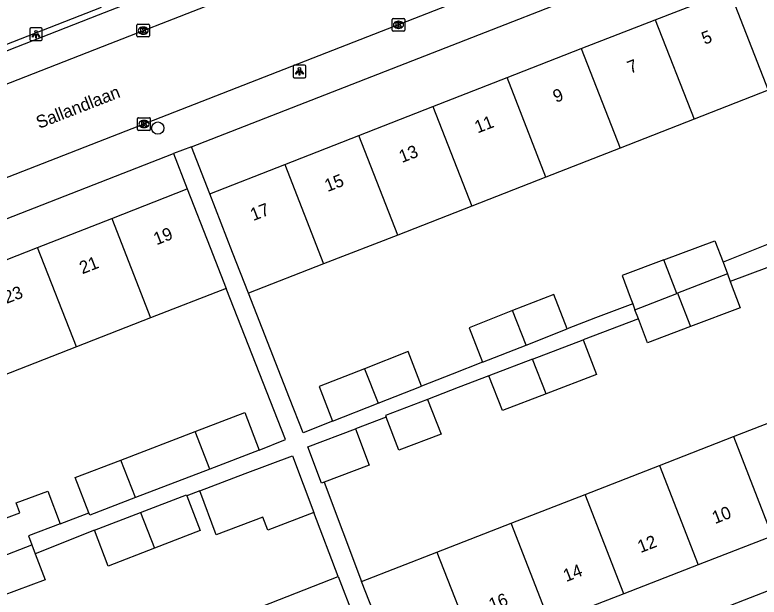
# Model space of a CAD drawing. Extents: x 159689 to 160786, y 387323 to 388339.
# Drawn here: x 160126.1 to 160185.1, y 387656.8 to 387702.9 of the extents above; entities that cross this region are included whole.
import ezdxf

# ---------------------------------------------------------------- set-up
doc = ezdxf.new("R2010")
doc.units = 0
for name, color, linetype in [('IMGEO_Boom', 7, 'Continuous'), ('IMGEO_Kolk', 7, 'Continuous'), ('IMGEO_Lichtpunt', 7, 'Continuous'), ('IMGEO_Openbare_ruimte_label', 7, 'Continuous'), ('IMGEO_Pand', 7, 'Continuous'), ('IMGEO_Pand_nummerreeks', 7, 'Continuous'), ('IMGEO_Rijbaan_lokaal_open', 7, 'Continuous'), ('IMGEO_Voetpad_open', 7, 'Continuous')]:
    doc.layers.add(name, color=color, linetype=linetype)

msp = doc.modelspace()

# ---------------------------------------------------------------- linework, layer by layer
at = {"layer": 'IMGEO_Boom'}
msp.add_circle((160137.452, 387693.936), 0.489, dxfattribs=at)
at = {"layer": 'IMGEO_Kolk'}
for p, q in [((160156.009, 387701.692), (160156.009, 387702.544)), ((160156.084, 387702.618), (160156.936, 387702.618)), ((160157.01, 387702.544), (160157.01, 387701.692)), ((160135.799, 387701.233), (160135.799, 387702.085)), ((160135.874, 387702.159), (160136.726, 387702.159)), ((160136.287, 387701.939), (160136.312, 387701.939)), ((160136.8, 387702.085), (160136.8, 387701.233)), ((160156.497, 387702.398), (160156.522, 387702.398)), ((160136.31, 387701.379), (160136.285, 387701.379)), ((160156.936, 387701.618), (160156.084, 387701.618)), ((160156.52, 387701.838), (160156.495, 387701.838)), ((160136.726, 387701.159), (160135.874, 387701.159)), ((160135.857, 387693.834), (160135.857, 387694.686)), ((160135.932, 387694.76), (160136.784, 387694.76)), ((160136.345, 387694.54), (160136.37, 387694.54)), ((160136.858, 387694.686), (160136.858, 387693.834)), ((160136.784, 387693.76), (160135.932, 387693.76)), ((160136.368, 387693.98), (160136.343, 387693.98))]:
    msp.add_line(p, q, dxfattribs=at)
for points in [[(160156.009, 387701.692), (160156.009, 387702.544)], [(160156.084, 387702.618), (160156.936, 387702.618)], [(160157.01, 387702.544), (160157.01, 387701.692)], [(160135.799, 387701.233), (160135.799, 387702.085)], [(160135.874, 387702.159), (160136.726, 387702.159)], [(160136.8, 387702.085), (160136.8, 387701.233)], [(160156.33, 387702.318), (160156.453, 387702.318), (160156.453, 387702.167), (160156.583, 387702.318), (160156.747, 387702.318), (160156.601, 387702.167), (160156.754, 387701.918), (160156.602, 387701.918), (160156.517, 387702.082), (160156.453, 387702.015), (160156.453, 387701.918), (160156.33, 387701.918), (160156.33, 387702.318)], [(160136.12, 387701.859), (160136.243, 387701.859), (160136.243, 387701.708), (160136.373, 387701.859), (160136.537, 387701.859), (160136.391, 387701.708), (160136.544, 387701.459), (160136.392, 387701.459), (160136.307, 387701.623), (160136.243, 387701.556), (160136.243, 387701.459), (160136.12, 387701.459), (160136.12, 387701.859)], [(160156.936, 387701.618), (160156.084, 387701.618)], [(160136.726, 387701.159), (160135.874, 387701.159)], [(160135.857, 387693.834), (160135.857, 387694.686)], [(160135.932, 387694.76), (160136.784, 387694.76)], [(160136.178, 387694.46), (160136.301, 387694.46), (160136.301, 387694.309), (160136.431, 387694.46), (160136.595, 387694.46), (160136.449, 387694.309), (160136.602, 387694.06), (160136.45, 387694.06), (160136.365, 387694.224), (160136.301, 387694.157), (160136.301, 387694.06), (160136.178, 387694.06), (160136.178, 387694.46)], [(160136.858, 387694.686), (160136.858, 387693.834)], [(160136.784, 387693.76), (160135.932, 387693.76)]]:
    msp.add_lwpolyline(points, dxfattribs=at)
for centre, start, end in [((160156.086, 387702.542), 91.55205, 178.44795), ((160156.086, 387702.542), 91.55205, 178.44795), ((160156.934, 387702.542), 1.55205, 88.44795), ((160156.934, 387702.542), 1.55205, 88.44795), ((160135.876, 387702.083), 91.55205, 178.44795), ((160135.876, 387702.083), 91.55205, 178.44795), ((160136.724, 387702.083), 1.55205, 88.44795), ((160136.724, 387702.083), 1.55205, 88.44795), ((160156.086, 387701.694), 181.55205, 268.44795), ((160156.086, 387701.694), 181.55205, 268.44795), ((160156.934, 387701.694), 271.55205, 358.44795), ((160156.934, 387701.694), 271.55205, 358.44795), ((160135.876, 387701.235), 181.55205, 268.44795), ((160135.876, 387701.235), 181.55205, 268.44795), ((160136.724, 387701.235), 271.55205, 358.44795), ((160136.724, 387701.235), 271.55205, 358.44795), ((160135.934, 387694.684), 91.55205, 178.44795), ((160135.934, 387694.684), 91.55205, 178.44795), ((160136.782, 387694.684), 1.55205, 88.44795), ((160136.782, 387694.684), 1.55205, 88.44795), ((160135.934, 387693.836), 181.55205, 268.44795), ((160135.934, 387693.836), 181.55205, 268.44795), ((160136.782, 387693.836), 271.55205, 358.44795), ((160136.782, 387693.836), 271.55205, 358.44795)]:
    msp.add_arc(centre, 0.0765, start, end, dxfattribs=at)
for centre, major_axis, ratio, start_param, end_param in [((160136.286, 387701.659), (-0.387, 0.002), 0.722429, 4.712389, 7.853982), ((160136.311, 387701.659), (-0.39, 0.002), 0.717154, 1.570796, 4.712389), ((160156.496, 387702.118), (-0.387, 0.002), 0.722429, 4.712389, 7.853982), ((160156.521, 387702.118), (-0.39, 0.002), 0.717154, 1.570796, 4.712389), ((160136.344, 387694.26), (-0.387, 0.002), 0.722429, 4.712389, 7.853982), ((160136.369, 387694.26), (-0.39, 0.002), 0.717154, 1.570796, 4.712389)]:
    msp.add_ellipse(centre, major_axis=major_axis, ratio=ratio, start_param=start_param, end_param=end_param, dxfattribs=at)
at = {"layer": 'IMGEO_Lichtpunt'}
for p, q in [((160127.31, 387701.774), (160127.31, 387700.967)), ((160127.31, 387701.774), (160127.31, 387700.967)), ((160128.212, 387701.869), (160127.404, 387701.869)), ((160128.212, 387701.869), (160127.404, 387701.869)), ((160128.306, 387700.967), (160128.306, 387701.774)), ((160128.306, 387700.967), (160128.306, 387701.774)), ((160127.404, 387700.873), (160128.212, 387700.873)), ((160127.404, 387700.873), (160128.212, 387700.873)), ((160148.168, 387698.832), (160148.168, 387698.025)), ((160148.168, 387698.832), (160148.168, 387698.025)), ((160149.07, 387698.927), (160148.262, 387698.927)), ((160149.07, 387698.927), (160148.262, 387698.927)), ((160149.164, 387698.025), (160149.164, 387698.832)), ((160149.164, 387698.025), (160149.164, 387698.832)), ((160148.262, 387697.931), (160149.07, 387697.931)), ((160148.262, 387697.931), (160149.07, 387697.931))]:
    msp.add_line(p, q, dxfattribs=at)
for points in [[(160127.684, 387701.438), (160127.723, 387701.41), (160127.535, 387701.148), (160127.497, 387701.175), (160127.684, 387701.438)], [(160127.786, 387701.39), (160127.833, 387701.39), (160127.833, 387701.068), (160127.786, 387701.068), (160127.786, 387701.39)], [(160127.896, 387701.41), (160127.934, 387701.437), (160128.121, 387701.175), (160128.082, 387701.147), (160127.896, 387701.41)], [(160148.542, 387698.496), (160148.581, 387698.468), (160148.393, 387698.206), (160148.355, 387698.233), (160148.542, 387698.496)], [(160148.644, 387698.448), (160148.691, 387698.448), (160148.691, 387698.126), (160148.644, 387698.126), (160148.644, 387698.448)], [(160148.754, 387698.468), (160148.792, 387698.495), (160148.979, 387698.233), (160148.94, 387698.205), (160148.754, 387698.468)]]:
    msp.add_lwpolyline(points, dxfattribs=at)
for centre in [(160127.809, 387701.572), (160148.667, 387698.63)]:
    msp.add_circle(centre, 0.0994, dxfattribs=at)
for centre, start, end in [((160127.404, 387701.774), 90, 180), ((160127.404, 387701.774), 90, 180), ((160128.212, 387701.774), 0, 90), ((160128.212, 387701.774), 0, 90), ((160127.404, 387700.967), 180, 270), ((160127.404, 387700.967), 180, 270), ((160128.212, 387700.967), 270, 0), ((160128.212, 387700.967), 270, 360), ((160148.262, 387698.832), 90, 180), ((160148.262, 387698.832), 90, 180), ((160149.07, 387698.832), 0, 90), ((160149.07, 387698.832), 0, 90), ((160148.262, 387698.025), 180, 270), ((160148.262, 387698.025), 180, 270), ((160149.07, 387698.025), 270, 0), ((160149.07, 387698.025), 270, 360)]:
    msp.add_arc(centre, 0.0946, start, end, dxfattribs=at)
at = {"layer": 'IMGEO_Pand'}
for points in [[(160176.842, 387702.524), (160182.71, 387704.816)], [(160182.71, 387704.816), (160185.791, 387696.929)], [(160170.974, 387700.232), (160176.842, 387702.524)], [(160176.842, 387702.524), (160179.923, 387694.636)], [(160165.105, 387697.939), (160170.974, 387700.232)], [(160170.974, 387700.232), (160174.055, 387692.344)], [(160159.236, 387695.647), (160165.105, 387697.939)], [(160168.186, 387690.052), (160165.105, 387697.939)], [(160185.791, 387696.929), (160179.923, 387694.636)], [(160153.368, 387693.354), (160159.236, 387695.647)], [(160159.236, 387695.647), (160162.318, 387687.759)], [(160179.923, 387694.636), (160174.055, 387692.344)], [(160147.5, 387691.062), (160153.368, 387693.354)], [(160156.45, 387685.467), (160153.368, 387693.354)], [(160174.055, 387692.344), (160168.186, 387690.052)], [(160141.561, 387688.742), (160147.5, 387691.062)], [(160147.5, 387691.062), (160150.581, 387683.175)], [(160168.186, 387690.052), (160162.318, 387687.759)], [(160133.801, 387686.785), (160139.782, 387689.124)], [(160139.782, 387689.124), (160141.603, 387684.468), (160142.863, 387681.246)], [(160144.642, 387680.855), (160143.38, 387684.085), (160141.561, 387688.742)], [(160162.318, 387687.759), (160156.45, 387685.467)], [(160127.934, 387684.49), (160133.801, 387686.785)], [(160133.801, 387686.785), (160136.882, 387678.907)], [(160156.45, 387685.467), (160150.581, 387683.175)], [(160177.509, 387683.493), (160181.572, 387685.015), (160182.211, 387683.308)], [(160122.067, 387682.196), (160127.934, 387684.49)], [(160131.015, 387676.612), (160127.934, 387684.49)], [(160150.581, 387683.175), (160144.642, 387680.855)], [(160177.509, 387683.493), (160174.223, 387682.263), (160174.861, 387680.558), (160175.065, 387680.013)], [(160178.545, 387680.841), (160177.509, 387683.493)], [(160182.211, 387683.308), (160182.55, 387682.401)], [(160182.55, 387682.401), (160178.609, 387680.865)], [(160182.55, 387682.401), (160182.781, 387681.784)], [(160182.781, 387681.784), (160183.564, 387679.695), (160179.638, 387678.225)], [(160142.863, 387681.246), (160136.882, 387678.907)], [(160169.874, 387678.036), (160168.8, 387680.767), (160165.549, 387679.489)], [(160175.238, 387679.552), (160178.545, 387680.841)], [(160178.545, 387680.841), (160178.609, 387680.865)], [(160178.609, 387680.865), (160179.638, 387678.225)], [(160175.065, 387680.013), (160175.238, 387679.552)], [(160175.512, 387678.821), (160175.238, 387679.552)], [(160165.549, 387679.489), (160162.109, 387678.13), (160163.175, 387675.402)], [(160166.617, 387676.755), (160165.549, 387679.489)], [(160136.882, 387678.907), (160131.015, 387676.612)], [(160179.638, 387678.225), (160176.215, 387676.943), (160175.512, 387678.821)], [(160166.617, 387676.755), (160169.874, 387678.036)], [(160131.015, 387676.612), (160125.148, 387674.318)], [(160163.175, 387675.402), (160166.617, 387676.755)], [(160167.122, 387675.641), (160171.128, 387677.179)], [(160171.128, 387677.179), (160172.184, 387674.429), (160168.191, 387672.896)], [(160158.335, 387673.499), (160157.265, 387676.238), (160153.822, 387674.877)], [(160167.122, 387675.641), (160163.67, 387674.315)], [(160168.191, 387672.896), (160167.122, 387675.641)], [(160153.822, 387674.877), (160150.219, 387673.46), (160151.293, 387670.729)], [(160153.822, 387674.877), (160154.89, 387672.144)], [(160168.191, 387672.896), (160164.734, 387671.582), (160163.67, 387674.315)], [(160154.89, 387672.144), (160158.335, 387673.499)], [(160151.293, 387670.729), (160154.89, 387672.144)], [(160158.814, 387672.451), (160155.493, 387671.175), (160155.54, 387671.052)], [(160158.814, 387672.451), (160159.888, 387669.694), (160156.549, 387668.425), (160155.54, 387671.052)], [(160140.405, 387669.899), (160144.335, 387671.411), (160145.477, 387668.442)], [(160183.038, 387669.499), (160188.908, 387671.786)], [(160150.632, 387665.888), (160150.412, 387665.805), (160149.325, 387668.695), (160153.109, 387670.118)], [(160153.109, 387670.118), (160154.196, 387667.228), (160150.632, 387665.888)], [(160134.525, 387667.638), (160140.405, 387669.899)], [(160141.564, 387666.936), (160140.405, 387669.899)], [(160177.167, 387667.212), (160183.038, 387669.499)], [(160183.038, 387669.499), (160186.104, 387661.629)], [(160145.477, 387668.442), (160141.564, 387666.936)], [(160140.771, 387665.221), (160144.372, 387666.578), (160148.108, 387667.986), (160149.805, 387663.479)], [(160131.989, 387663.47), (160130.919, 387666.251), (160134.525, 387667.638)], [(160135.683, 387664.675), (160134.525, 387667.638)], [(160171.297, 387664.925), (160177.167, 387667.212)], [(160177.167, 387667.212), (160180.233, 387659.342)], [(160141.564, 387666.936), (160135.683, 387664.675)], [(160123.124, 387662.201), (160126.532, 387663.477), (160126.244, 387664.246), (160128.749, 387665.183), (160129.717, 387662.597)], [(160136.087, 387663.498), (160139.715, 387664.899), (160139.744, 387664.824)], [(160139.744, 387664.824), (160140.81, 387662.066), (160137.19, 387660.668)], [(160149.805, 387663.479), (160146.153, 387662.104), (160145.772, 387663.116), (160142.086, 387661.728), (160140.771, 387665.221)], [(160165.427, 387662.639), (160171.297, 387664.925)], [(160174.363, 387657.056), (160171.297, 387664.925)], [(160135.683, 387664.675), (160132.061, 387663.282), (160131.989, 387663.47)], [(160132.429, 387662.085), (160136.087, 387663.498)], [(160136.087, 387663.498), (160137.19, 387660.668)], [(160129.717, 387662.597), (160127.221, 387661.637), (160127.481, 387660.943)], [(160159.557, 387660.352), (160165.427, 387662.639)], [(160168.493, 387654.769), (160165.427, 387662.639)], [(160137.19, 387660.668), (160133.523, 387659.251), (160132.429, 387662.085)], [(160186.104, 387661.629), (160180.233, 387659.342)], [(160124.127, 387659.637), (160127.481, 387660.943)], [(160127.481, 387660.943), (160127.751, 387660.222)], [(160127.751, 387660.222), (160128.525, 387658.158), (160125.141, 387656.891)], [(160153.588, 387658.027), (160159.557, 387660.352)], [(160159.557, 387660.352), (160162.623, 387652.482)], [(160180.233, 387659.342), (160174.363, 387657.056)], [(160145.743, 387656.076), (160151.731, 387658.411)], [(160151.731, 387658.411), (160152.98, 387655.208), (160154.796, 387650.549)], [(160156.654, 387650.157), (160154.839, 387654.816), (160153.588, 387658.027)], [(160174.363, 387657.056), (160168.493, 387654.769)]]:
    msp.add_lwpolyline(points, dxfattribs=at)
at = {"layer": 'IMGEO_Rijbaan_lokaal_open'}
for points in [[(160182.985, 387719.864), (160133.651, 387700.624), (160089.312, 387683.27), (160055.434, 387670.196)], [(160190, 387715.208), (160155.133, 387701.581), (160119.003, 387687.495), (160085.401, 387674.408), (160057.185, 387663.329)]]:
    msp.add_lwpolyline(points, dxfattribs=at)
at = {"layer": 'IMGEO_Voetpad_open'}
for points in [[(160057.664, 387673.563), (160058.019, 387673.764), (160088.425, 387685.547), (160132.762, 387702.9), (160185.066, 387723.299)], [(160140.108, 387692.465), (160193.051, 387713.133), (160193.266, 387713.204)], [(160132.975, 387703.497), (160105, 387692.567)], [(160140.108, 387692.465), (160138.693, 387691.913)], [(160141.561, 387688.742), (160140.108, 387692.465)], [(160079.902, 387668.962), (160138.693, 387691.913)], [(160138.693, 387691.913), (160139.782, 387689.124)], [(160186.581, 387685.06), (160182.211, 387683.308)], [(160187.235, 387683.453), (160182.781, 387681.784)], [(160145.477, 387668.442), (160147.574, 387669.267), (160142.863, 387681.246)], [(160151.293, 387670.729), (160148.966, 387669.814), (160147.892, 387672.545), (160144.642, 387680.855)], [(160175.065, 387680.013), (160172.107, 387678.914), (160169.874, 387678.036)], [(160175.512, 387678.821), (160171.128, 387677.179)], [(160163.175, 387675.402), (160160.755, 387674.45), (160158.335, 387673.499)], [(160163.67, 387674.315), (160161.242, 387673.383), (160158.814, 387672.451)], [(160155.54, 387671.052), (160153.109, 387670.118)], [(160211.11, 387667.165), (160158.078, 387646.502)], [(160150.632, 387665.888), (160153.588, 387658.027)], [(160140.771, 387665.221), (160139.744, 387664.824)], [(160129.717, 387662.597), (160131.989, 387663.47)], [(160151.731, 387658.411), (160149.805, 387663.479)], [(160132.429, 387662.085), (160127.751, 387660.222)]]:
    msp.add_lwpolyline(points, dxfattribs=at)

# ---------------------------------------------------------------- texts
at = {"layer": 'IMGEO_Openbare_ruimte_label'}
msp.add_text('Sallandlaan', height=1, rotation=21.28017, dxfattribs=at).set_placement((160128.053, 387693.872))
at = {"layer": 'IMGEO_Pand_nummerreeks'}
for s, rotation, p in [('5', 21.33733, (160180.746, 387700.528)), ('7', 21.33733, (160174.862, 387698.229)), ('9', 21.33733, (160168.977, 387695.931)), ('11', 21.33733, (160162.772, 387693.506)), ('13', 21.33733, (160156.78, 387691.166)), ('15', 21.33733, (160150.896, 387688.868)), ('17', 21.33733, (160145.011, 387686.569)), ('19', 21.35995, (160137.347, 387684.65)), ('21', 21.35995, (160131.478, 387682.355)), ('23', 21.35995, (160125.483, 387680.011)), ('10', 21.2834, (160181.574, 387662.569)), ('12', 21.2834, (160175.675, 387660.271)), ('14', 21.2834, (160169.786, 387657.977)), ('16', 21.2834, (160163.893, 387655.681))]:
    msp.add_text(s, height=1, rotation=rotation, dxfattribs=at).set_placement(p)

doc.saveas('drawing.dxf')
